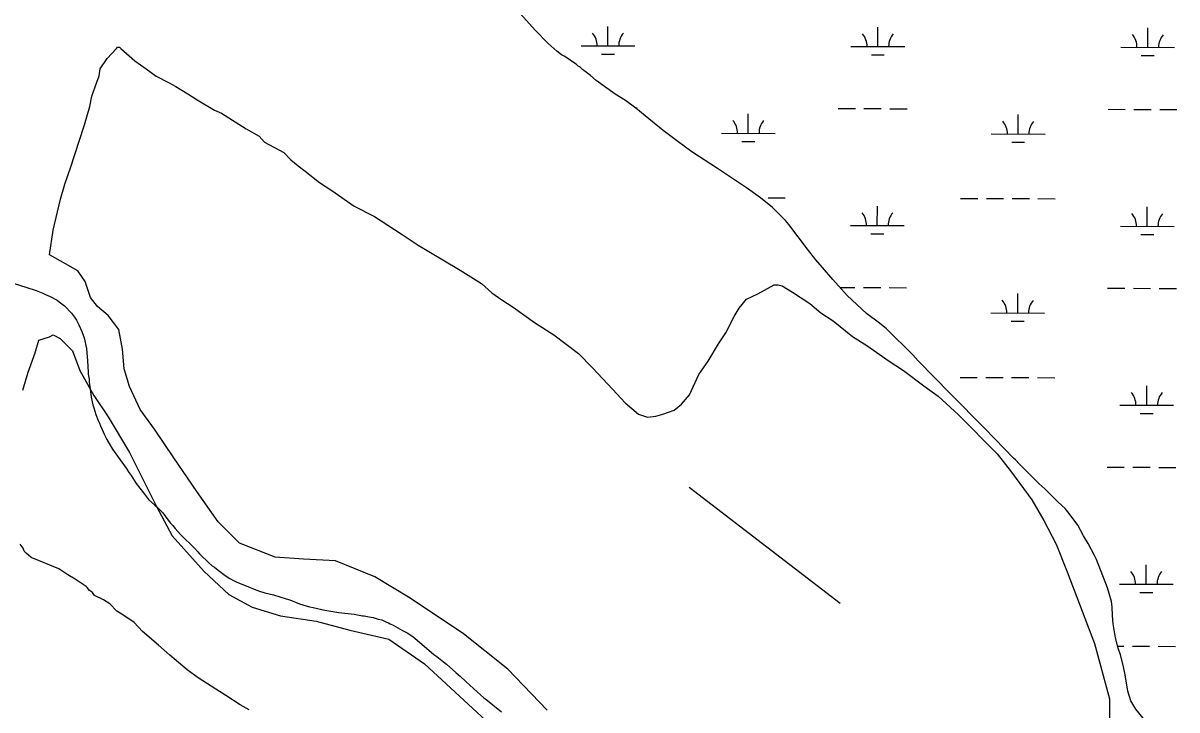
# Model space of a CAD drawing. Extents: x 3161615 to 3199515, y 867541 to 892976.
# Drawn here: x 3171949 to 3174095, y 882179 to 883456 of the extents above; entities that cross this region are included whole.
import ezdxf

# ---------------------------------------------------------------- set-up
doc = ezdxf.new("R2010")
doc.units = 0
for name, color, linetype in [('V-SITE-VEGE', 7, 'Continuous'), ('V-TOPO-SHOR', 7, 'Continuous'), ('V-WETL-SWMP', 7, 'Continuous')]:
    doc.layers.add(name, color=color, linetype=linetype)

msp = doc.modelspace()

# ---------------------------------------------------------------- linework, layer by layer
at = {"layer": 'V-SITE-VEGE'}
for p, q in [((3172105.9, 883389.7), (3172123.1, 883408.6)), ((3172123.1, 883408.6), (3172125, 883410.5)), ((3172125, 883410.5), (3172128.8, 883410.5)), ((3172128.8, 883410.5), (3172130.7, 883408.6)), ((3172130.7, 883408.6), (3172157.2, 883385.6)), ((3172092.5, 883370.7), (3172105.9, 883389.7)), ((3172157.2, 883385.6), (3172178, 883370.3)), ((3172086.6, 883346), (3172090.5, 883357.4)), ((3172090.5, 883357.4), (3172092.5, 883370.7)), ((3172178, 883370.3), (3172197, 883356.9)), ((3172197, 883356.9), (3172219.8, 883345.4)), ((3172077, 883319.4), (3172086.6, 883346)), ((3172219.8, 883345.4), (3172233, 883337.7)), ((3172233, 883337.7), (3172255.8, 883324.3)), ((3172073.1, 883300.4), (3172077, 883319.4)), ((3172255.8, 883324.3), (3172272.9, 883312.8)), ((3172272.9, 883312.8), (3172305.1, 883293.6)), ((3172063.4, 883266.3), (3172073.1, 883300.4)), ((3172305.1, 883293.6), (3172318.4, 883287.8)), ((3172318.4, 883287.8), (3172363.9, 883259.1)), ((3172053.8, 883235.9), (3172063.4, 883266.3)), ((3172363.9, 883259.1), (3172388.5, 883245.6)), ((3172388.5, 883245.6), (3172398, 883234.2)), ((3172038.3, 883188.4), (3172053.8, 883235.9)), ((3172398, 883234.2), (3172434, 883215)), ((3172434, 883215), (3172447.3, 883201.6)), ((3172447.3, 883201.6), (3172460.5, 883190.1)), ((3172026.7, 883156.1), (3172038.3, 883188.4)), ((3172460.5, 883190.1), (3172473.8, 883180.5)), ((3172473.8, 883180.5), (3172500.3, 883159.5)), ((3172500.3, 883159.5), (3172523.1, 883144.2)), ((3172019, 883128.1), (3172026.7, 883156.1)), ((3172523.1, 883144.2), (3172564.8, 883115.4)), ((3172004.9, 883070.9), (3172019, 883128.1)), ((3172564.8, 883115.4), (3172602.7, 883096.2)), ((3172602.7, 883096.2), (3172652, 883063.7)), ((3171998.3, 883024.6), (3172004.9, 883070.9)), ((3172652, 883063.7), (3172684.2, 883042.6)), ((3172684.2, 883042.6), (3172729.7, 883015.7)), ((3172028.1, 883008.1), (3171998.3, 883024.6)), ((3172729.7, 883015.7), (3172762, 882996.5)), ((3172051.2, 882994.9), (3172028.1, 883008.1)), ((3172064.4, 882975), (3172051.2, 882994.9)), ((3172762, 882996.5), (3172801.8, 882971.6)), ((3172074.3, 882945.3), (3172064.4, 882975)), ((3172801.8, 882971.6), (3172820.7, 882954.4)), ((3173315.2, 882952), (3173345.7, 882968.9)), ((3173345.7, 882968.9), (3173353.3, 882968.9)), ((3173353.3, 882968.9), (3173360.9, 882967)), ((3173360.9, 882967), (3173379.8, 882955.5)), ((3172087.5, 882928.7), (3172074.3, 882945.3)), ((3172820.7, 882954.4), (3172839.7, 882941)), ((3173294.2, 882942.6), (3173315.2, 882952)), ((3173379.8, 882955.5), (3173412.1, 882934.4)), ((3172107.4, 882912.2), (3172087.5, 882928.7)), ((3172839.7, 882941), (3172860.5, 882927.6)), ((3172860.5, 882927.6), (3172900.3, 882898.9)), ((3173271.2, 882910.4), (3173280.8, 882925.5)), ((3173280.8, 882925.5), (3173294.2, 882942.6)), ((3173412.1, 882934.4), (3173432.9, 882917.2)), ((3172127.2, 882885.8), (3172107.4, 882912.2)), ((3173255.9, 882880), (3173271.2, 882910.4)), ((3173432.9, 882917.2), (3173455.7, 882901.8)), ((3173455.7, 882901.8), (3173491.6, 882873.1)), ((3172133.8, 882849.4), (3172127.2, 882885.8)), ((3172900.3, 882898.9), (3172936.3, 882875.9)), ((3173242.4, 882859.1), (3173255.9, 882880)), ((3171971.9, 882842.8), (3171978.5, 882865.9)), ((3171978.5, 882865.9), (3171998.3, 882872.5)), ((3171998.3, 882872.5), (3172004.9, 882875.8)), ((3172004.9, 882875.8), (3172018.2, 882869.2)), ((3172018.2, 882869.2), (3172041.3, 882846.1)), ((3172936.3, 882875.9), (3172981.8, 882841.4)), ((3173223.3, 882826.9), (3173242.4, 882859.1)), ((3173491.6, 882873.1), (3173518.2, 882855.9)), ((3171958.7, 882806.4), (3171971.9, 882842.8)), ((3172041.3, 882846.1), (3172054.5, 882809.7)), ((3172137.1, 882813), (3172133.8, 882849.4)), ((3172981.8, 882841.4), (3173008.3, 882814.7)), ((3173518.2, 882855.9), (3173559.9, 882827.2)), ((3173206, 882802.3), (3173223.3, 882826.9)), ((3173559.9, 882827.2), (3173586.4, 882809.9)), ((3171948.8, 882773.3), (3171958.7, 882806.4)), ((3172054.5, 882809.7), (3172080.9, 882763.4)), ((3172147, 882780), (3172137.1, 882813)), ((3173008.3, 882814.7), (3173046.1, 882774.5)), ((3173188.7, 882764.3), (3173206, 882802.3)), ((3173586.4, 882809.9), (3173624.3, 882781.2)), ((3172166.9, 882737), (3172147, 882780)), ((3173046.1, 882774.5), (3173068.8, 882749.7)), ((3173624.3, 882781.2), (3173650.9, 882762)), ((3172080.9, 882763.4), (3172107.4, 882723.8)), ((3173173.4, 882747.3), (3173188.7, 882764.3)), ((3173650.9, 882762), (3173688.7, 882727.6)), ((3172193.3, 882700.6), (3172166.9, 882737)), ((3173068.8, 882749.7), (3173093.5, 882728.7)), ((3173139.1, 882728.4), (3173160.1, 882735.9)), ((3173160.1, 882735.9), (3173173.4, 882747.3)), ((3172107.4, 882723.8), (3172147, 882657.6)), ((3173093.5, 882728.7), (3173110.5, 882722.9)), ((3173110.5, 882722.9), (3173125.8, 882724.7)), ((3173125.8, 882724.7), (3173139.1, 882728.4)), ((3173688.7, 882727.6), (3173760.6, 882655)), ((3172229.6, 882647.7), (3172193.3, 882700.6)), ((3172147, 882657.6), (3172196.6, 882558.4)), ((3172272.6, 882584.9), (3172229.6, 882647.7)), ((3173760.6, 882655), (3173787.1, 882620.6)), ((3173787.1, 882620.6), (3173824.9, 882569.1)), ((3172312.3, 882528.7), (3172272.6, 882584.9)), ((3172196.6, 882558.4), (3172226.3, 882502.2)), ((3173824.9, 882569.1), (3173847.5, 882530.9)), ((3172351.9, 882489), (3172312.3, 882528.7)), ((3173847.5, 882530.9), (3173870.1, 882487.1)), ((3172226.3, 882502.2), (3172285.8, 882436.1)), ((3171949.2, 882479.5), (3171943.6, 882487.1)), ((3171951.1, 882473.7), (3171949.2, 882479.5)), ((3171954.9, 882469.9), (3171951.1, 882473.7)), ((3172418, 882462.6), (3172351.9, 882489)), ((3173870.1, 882487.1), (3173890.8, 882435.6)), ((3171964.4, 882462.3), (3171954.9, 882469.9)), ((3171977.6, 882456.5), (3171964.4, 882462.3)), ((3172002.3, 882446.9), (3171977.6, 882456.5)), ((3172470.9, 882459.3), (3172418, 882462.6)), ((3172530.4, 882456), (3172470.9, 882459.3)), ((3172603.1, 882426.2), (3172530.4, 882456)), ((3172015.6, 882441.1), (3172002.3, 882446.9)), ((3172032.7, 882429.6), (3172015.6, 882441.1)), ((3172045.9, 882421.9), (3172032.7, 882429.6)), ((3172285.8, 882436.1), (3172332.1, 882393.1)), ((3173890.8, 882435.6), (3173941.5, 882302.3)), ((3172066.8, 882408.5), (3172045.9, 882421.9)), ((3172068.7, 882406.6), (3172066.8, 882408.5)), ((3172669.1, 882386.5), (3172603.1, 882426.2)), ((3172072.5, 882400.9), (3172068.7, 882406.6)), ((3172078.1, 882397), (3172072.5, 882400.9)), ((3172081.9, 882391.3), (3172078.1, 882397)), ((3172099, 882383.6), (3172081.9, 882391.3)), ((3172332.1, 882393.1), (3172375, 882370)), ((3172768.3, 882320.4), (3172669.1, 882386.5)), ((3172110.4, 882376), (3172099, 882383.6)), ((3172123.6, 882362.6), (3172110.4, 882376)), ((3172375, 882370), (3172427.9, 882353.5)), ((3172133.1, 882356.8), (3172123.6, 882362.6)), ((3172155.8, 882341.5), (3172133.1, 882356.8)), ((3172427.9, 882353.5), (3172494, 882343.5)), ((3172494, 882343.5), (3172556.8, 882327)), ((3172171, 882324.3), (3172155.8, 882341.5)), ((3172201.3, 882299.4), (3172171, 882324.3)), ((3172556.8, 882327), (3172629.5, 882310.5)), ((3172629.5, 882310.5), (3172695.6, 882264.2)), ((3172850.9, 882254.3), (3172768.3, 882320.4)), ((3173941.5, 882302.3), (3173969.5, 882199.4)), ((3172222.1, 882280.3), (3172201.3, 882299.4)), ((3172254.3, 882253.5), (3172222.1, 882280.3)), ((3172695.6, 882264.2), (3172817.9, 882151.8)), ((3172275.1, 882238.2), (3172254.3, 882253.5)), ((3172307.4, 882217.1), (3172275.1, 882238.2)), ((3172923.6, 882178.2), (3172850.9, 882254.3)), ((3172326.3, 882205.6), (3172307.4, 882217.1)), ((3172352.9, 882188.4), (3172326.3, 882205.6)), ((3173969.5, 882199.4), (3173969.3, 882159.5)), ((3172369.9, 882178.8), (3172352.9, 882188.4))]:
    msp.add_line(p, q, dxfattribs=at)
at = {"layer": 'V-TOPO-SHOR'}
msp.add_line((3173468.9, 882376.7), (3173187.6, 882592.3), dxfattribs=at)
for points in [[(3171932.9, 882971.5), (3171954.5, 882964.7), (3171973.3, 882958.3), (3171985.7, 882953.6), (3171991.1, 882951.2), (3171999.4, 882947.2), (3172012.4, 882940.3), (3172016.2, 882937.6), (3172026.3, 882929.8), (3172039.2, 882916.1), (3172045.1, 882908.6), (3172048.8, 882903.1), (3172053.2, 882894.7), (3172058.7, 882882.5), (3172063, 882870.5), (3172067.4, 882850.9), (3172069.3, 882827.9), (3172070.5, 882806.4), (3172070.4, 882803.2), (3172071.9, 882793.9), (3172072.4, 882788.1), (3172074.1, 882775.9), (3172076.1, 882759.9), (3172079, 882745.7), (3172080.8, 882740.2), (3172084.5, 882728), (3172089.1, 882716.7), (3172091.2, 882711.9), (3172093, 882707.1), (3172096.4, 882699.9), (3172100.1, 882691.6), (3172105.1, 882681.2), (3172111.6, 882669.6), (3172115.3, 882663.4), (3172121.9, 882654.7), (3172140.9, 882628.1), (3172146.2, 882619.7), (3172150, 882614.5), (3172159.3, 882599.6), (3172173.1, 882582.4), (3172182.5, 882570), (3172194.4, 882559.6), (3172198.2, 882556.6), (3172208.9, 882545.2), (3172218.9, 882531.3), (3172223.3, 882526.1), (3172227.7, 882521.5), (3172231.8, 882516.3), (3172241.8, 882504.6), (3172268.9, 882478.8), (3172274.2, 882472.7), (3172277, 882469.1), (3172279.2, 882466.8), (3172294, 882452.8), (3172301, 882446.9), (3172305.1, 882443.9), (3172311.7, 882438.7), (3172325.3, 882428.9), (3172333.8, 882423.3), (3172340.5, 882419.3), (3172346.5, 882416), (3172370.4, 882407.2), (3172375.8, 882404.6), (3172384, 882401.2), (3172388.8, 882399.5), (3172398.7, 882396.5), (3172407, 882394.7), (3172414.9, 882392.7), (3172438.5, 882385.5), (3172445.2, 882383.2), (3172463.3, 882376.1), (3172469.7, 882374.4), (3172481.8, 882370.7), (3172488.8, 882368.9), (3172510.5, 882364.4), (3172536.3, 882360.1), (3172565.1, 882357), (3172580.4, 882353.9), (3172583.6, 882353.8)], [(3172583.6, 882353.8), (3172592.5, 882351.7), (3172600.2, 882350.3), (3172609.7, 882347.6), (3172616.1, 882346.2), (3172625.3, 882342.2), (3172628.8, 882340.5), (3172631.7, 882338.9), (3172637.7, 882336.2), (3172654.8, 882326.6), (3172664.6, 882321.3), (3172674.5, 882314.7), (3172682.3, 882308.5), (3172691.5, 882300.3), (3172708.2, 882286.3), (3172712.9, 882282), (3172718.3, 882277.8), (3172731.2, 882267.9), (3172736.3, 882263.7), (3172753.9, 882248.6), (3172759, 882244.1), (3172762.1, 882241.4), (3172773.2, 882231), (3172800.3, 882206.5), (3172806.2, 882201.3), (3172812.6, 882196), (3172823, 882188.2), (3172839.1, 882175.1)]]:
    msp.add_lwpolyline(points, dxfattribs=at)
at = {"layer": 'V-WETL-SWMP'}
for p, q in [((3172902.2, 883442), (3172873.8, 883473.4)), ((3172925.3, 883418), (3172902.2, 883442)), ((3173036.7, 883413.3), (3173036.8, 883449.3)), ((3173538.6, 883411.9), (3173538.7, 883447.9)), ((3174040.5, 883410.5), (3174040.6, 883446.5)), ((3172941.5, 883403.3), (3172925.3, 883418)), ((3172950.5, 883396.8), (3172941.5, 883403.3)), ((3172955.3, 883393.9), (3172950.5, 883396.8)), ((3172986.7, 883413.5), (3173086.7, 883413.2)), ((3173024.7, 883397.9), (3173048.7, 883397.9)), ((3173488.6, 883412.1), (3173588.6, 883411.8)), ((3173526.6, 883396.5), (3173550.6, 883396.5)), ((3173990.5, 883410.7), (3174090.5, 883410.4)), ((3174028.5, 883395.2), (3174052.5, 883395.1)), ((3172960.5, 883390.9), (3172955.3, 883393.9)), ((3172972.9, 883382), (3172960.5, 883390.9)), ((3172977.6, 883379), (3172972.9, 883382)), ((3172981.4, 883375.6), (3172977.6, 883379)), ((3172984.8, 883374.1), (3172981.4, 883375.6)), ((3172989.5, 883369.2), (3172984.8, 883374.1)), ((3173004.2, 883357.8), (3172989.5, 883369.2)), ((3173014.7, 883349), (3173004.2, 883357.8)), ((3173050.4, 883323.7), (3173014.7, 883349)), ((3173069.4, 883311.8), (3173050.4, 883323.7)), ((3173088.9, 883297.5), (3173069.4, 883311.8)), ((3173088.6, 883297.7), (3173091, 883297.7)), ((3173112.7, 883277.3), (3173088.9, 883297.5)), ((3173464.9, 883296.7), (3173496.9, 883296.6)), ((3173512.9, 883296.6), (3173544.9, 883296.5)), ((3173560.9, 883296.4), (3173592.9, 883296.4)), ((3173966.8, 883295.3), (3173998.8, 883295.2)), ((3174014.8, 883295.2), (3174046.8, 883295.1)), ((3174062.8, 883295.1), (3174094.8, 883295)), ((3173139.3, 883256.1), (3173112.7, 883277.3)), ((3173297.7, 883250.7), (3173297.8, 883286.7)), ((3173799.6, 883249.4), (3173799.7, 883285.4)), ((3173166.8, 883235.4), (3173139.3, 883256.1)), ((3173247.7, 883250.9), (3173347.7, 883250.6)), ((3173749.6, 883249.5), (3173849.6, 883249.2)), ((3173178.3, 883227), (3173166.8, 883235.4)), ((3173192.5, 883216.2), (3173178.3, 883227)), ((3173285.7, 883235.3), (3173309.7, 883235.3)), ((3173787.6, 883234), (3173811.6, 883233.9)), ((3173240.2, 883185.4), (3173192.5, 883216.2)), ((3173296.3, 883147.8), (3173240.2, 883185.4)), ((3173320.6, 883130.5), (3173296.3, 883147.8)), ((3173342.9, 883112.8), (3173320.6, 883130.5)), ((3173334.5, 883130.6), (3173366.5, 883130.5)), ((3173692.4, 883129.6), (3173724.4, 883129.5)), ((3173740.4, 883129.4), (3173772.4, 883129.4)), ((3173788.4, 883129.3), (3173820.4, 883129.2)), ((3173836.4, 883129.2), (3173868.4, 883129.1)), ((3173351.9, 883103.5), (3173342.9, 883112.8)), ((3173360.9, 883094.6), (3173351.9, 883103.5)), ((3173367.1, 883088.3), (3173360.9, 883094.6)), ((3173537.7, 883079.3), (3173537.8, 883115.3)), ((3174039.6, 883077.9), (3174039.7, 883113.9)), ((3173373.2, 883081.4), (3173367.1, 883088.3)), ((3173408, 883035.5), (3173373.2, 883081.4)), ((3173487.7, 883079.4), (3173587.7, 883079.1)), ((3173989.6, 883078), (3174089.6, 883077.7)), ((3173525.7, 883063.9), (3173549.7, 883063.8)), ((3174027.6, 883062.5), (3174051.6, 883062.4)), ((3173423.6, 883015.4), (3173408, 883035.5)), ((3173435.9, 883001.3), (3173423.6, 883015.4)), ((3173454.7, 882978.8), (3173435.9, 883001.3)), ((3173481.7, 882948.9), (3173454.7, 882978.8)), ((3173468, 882964), (3173496, 882963.9)), ((3173517.7, 882915.5), (3173481.7, 882948.9)), ((3173512, 882963.9), (3173544, 882963.8)), ((3173560, 882963.8), (3173592, 882963.7)), ((3173798.7, 882916.7), (3173798.8, 882952.7)), ((3173965.9, 882962.6), (3173997.9, 882962.6)), ((3174013.9, 882962.5), (3174045.9, 882962.4)), ((3174061.9, 882962.4), (3174093.9, 882962.3)), ((3173541.5, 882897.7), (3173517.7, 882915.5)), ((3173748.7, 882916.8), (3173848.7, 882916.5)), ((3173786.6, 882901.3), (3173810.6, 882901.2)), ((3173554.8, 882886.9), (3173541.5, 882897.7)), ((3173604, 882838.8), (3173554.8, 882886.9)), ((3173613.9, 882828), (3173604, 882838.8)), ((3173673.1, 882766.7), (3173613.9, 882828)), ((3173691.5, 882796.9), (3173723.5, 882796.8)), ((3173739.5, 882796.8), (3173771.5, 882796.7)), ((3173787.5, 882796.6), (3173819.5, 882796.5)), ((3173835.5, 882796.5), (3173867.5, 882796.4)), ((3174038.7, 882745.2), (3174038.8, 882781.2)), ((3173737.9, 882701.9), (3173673.1, 882766.7)), ((3173988.7, 882745.3), (3174088.7, 882745.1)), ((3174026.6, 882729.8), (3174050.6, 882729.7)), ((3173773.4, 882664.7), (3173737.9, 882701.9)), ((3173790.9, 882647), (3173773.4, 882664.7)), ((3173794.7, 882643.6), (3173790.9, 882647)), ((3173801.8, 882635.7), (3173794.7, 882643.6)), ((3173822.1, 882615.6), (3173801.8, 882635.7)), ((3173965, 882630), (3173997, 882629.9)), ((3174013, 882629.8), (3174045, 882629.8)), ((3174061, 882629.7), (3174093, 882629.6)), ((3173838.2, 882599.4), (3173822.1, 882615.6)), ((3173849.1, 882589.6), (3173838.2, 882599.4)), ((3173874.2, 882565.1), (3173849.1, 882589.6)), ((3173887, 882553.3), (3173874.2, 882565.1)), ((3173894.6, 882544), (3173887, 882553.3)), ((3173910.6, 882522.5), (3173894.6, 882544)), ((3173921.3, 882502.1), (3173910.6, 882522.5)), ((3173929.7, 882488.4), (3173921.3, 882502.1)), ((3173941.8, 882465.6), (3173929.7, 882488.4)), ((3173945.1, 882458.3), (3173941.8, 882465.6)), ((3173965.4, 882405.9), (3173945.1, 882458.3)), ((3174037.8, 882412.5), (3174037.9, 882448.5)), ((3173987.8, 882412.7), (3174087.8, 882412.4)), ((3173969, 882395.2), (3173965.4, 882405.9)), ((3173973.1, 882380.2), (3173969, 882395.2)), ((3174025.7, 882397.1), (3174049.7, 882397.1)), ((3173974.4, 882370.1), (3173973.1, 882380.2)), ((3173975, 882354.6), (3173974.4, 882370.1)), ((3173976.2, 882338.7), (3173975, 882354.6)), ((3173980.6, 882312.6), (3173976.2, 882338.7)), ((3173985.5, 882293.7), (3173980.6, 882312.6)), ((3173984.6, 882297.2), (3173996, 882297.2)), ((3173989.6, 882281.1), (3173985.5, 882293.7)), ((3173994.6, 882262.2), (3173989.6, 882281.1)), ((3174012, 882297.2), (3174044, 882297.1)), ((3174060, 882297), (3174092, 882296.9)), ((3173998.6, 882243.9), (3173994.6, 882262.2)), ((3174003.8, 882213.9), (3173998.6, 882243.9)), ((3174009.3, 882195.5), (3174003.8, 882213.9)), ((3174012.6, 882189.6), (3174009.3, 882195.5)), ((3174018.2, 882180.4), (3174012.6, 882189.6)), ((3174032.3, 882163.3), (3174018.2, 882180.4))]:
    msp.add_line(p, q, dxfattribs=at)
for centre, start, end in [((3172981.5, 883413.9), 359.0699, 40.6135), ((3173092, 883413.6), 139.0699, 180.6135), ((3173483.4, 883412.6), 359.0699, 40.6135), ((3173593.9, 883412.3), 139.0699, 180.6135), ((3173985.3, 883411.2), 359.0699, 40.6135), ((3174095.8, 883410.9), 139.0699, 180.6135), ((3173242.5, 883251.4), 359.0699, 40.6135), ((3173352.9, 883251.1), 139.0699, 180.6135), ((3173744.4, 883250), 359.0699, 40.6135), ((3173854.8, 883249.7), 139.0699, 180.6135), ((3173482.5, 883079.9), 359.0699, 40.6135), ((3173592.9, 883079.6), 139.0699, 180.6135), ((3173984.4, 883078.5), 359.0699, 40.6135), ((3174094.8, 883078.2), 139.0699, 180.6135), ((3173743.4, 882917.3), 359.0699, 40.6135), ((3173853.9, 882917), 139.0699, 180.6135), ((3173983.4, 882745.8), 359.0699, 40.6135), ((3174093.9, 882745.5), 139.0699, 180.6135), ((3173982.5, 882413.2), 359.0699, 40.6135), ((3174093, 882412.8), 139.0699, 180.6135)]:
    msp.add_arc(centre, 35.2, start, end, dxfattribs=at)

doc.saveas('drawing.dxf')
